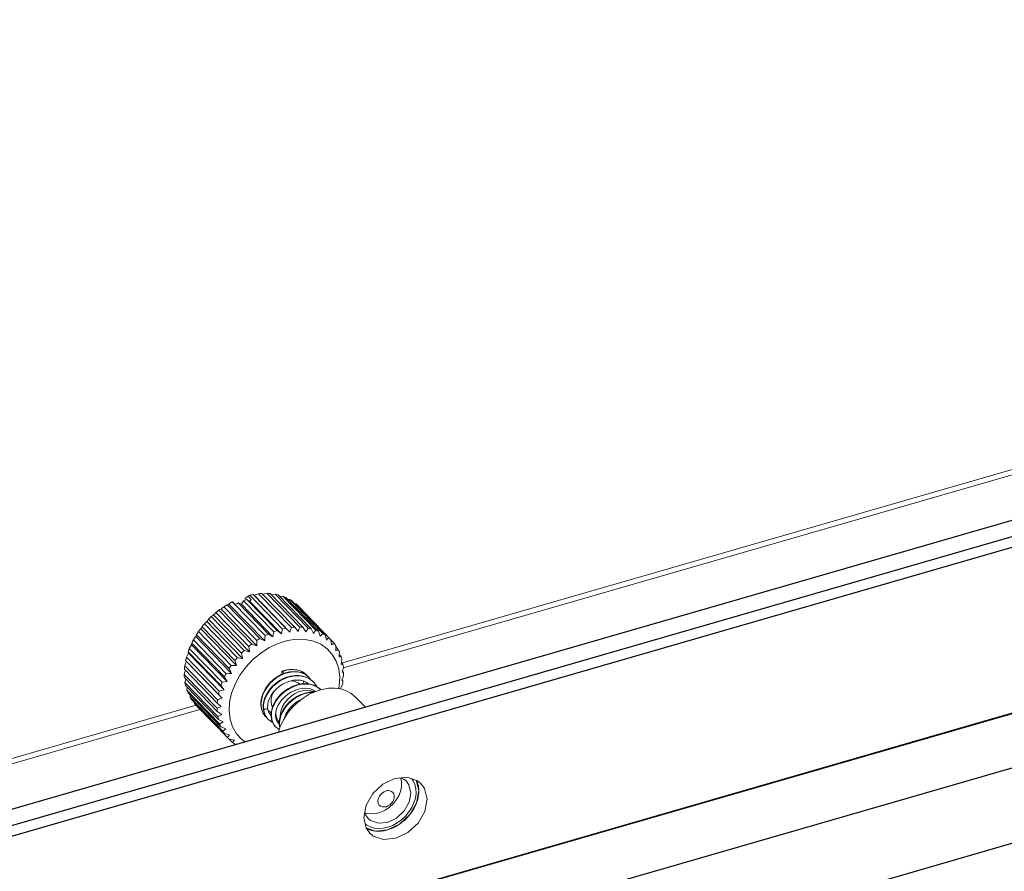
# Model space of a CAD drawing. Header units: millimetres. Extents: x 3925 to 5043, y -86 to 778.
# Tile 342 of 439: x 4973 to 4987, y 356 to 368. Entities that reach past the tile are written whole.
import ezdxf

# ---------------------------------------------------------------- set-up
doc = ezdxf.new("R2010")
doc.units = ezdxf.units.MM
doc.header["$LTSCALE"] = 46.255
for name, color, linetype in [('H30K-FOG-FILDXF_CONTINUOUS_LINE', 7, 'CONTINUOUS'), ('H30K-SPONGE-DXF_CONTINUOUS_LINE', 7, 'CONTINUOUS'), ('SW3DPS-52-39DXF_CONTINUOUS_LINE', 7, 'CONTINUOUS')]:
    doc.layers.add(name, color=color, linetype=linetype)

msp = doc.modelspace()

# ---------------------------------------------------------------- linework, layer by layer
at = {"layer": 'H30K-FOG-FILDXF_CONTINUOUS_LINE', "color": 7, "linetype": 'Continuous'}
msp.add_line((5011.6008, 367.5754), (4942.4833, 347.598), dxfattribs=at)
at = {"layer": 'H30K-FOG-FILDXF_CONTINUOUS_LINE', "color": 7, "linetype": 'Continuous', "lineweight": 0}
for p, q in [((5011.7735, 367.3973), (4942.656, 347.4199)), ((5004.2275, 366.1579), (4977.8801, 358.5426)), ((5004.2806, 366.0998), (4977.8931, 358.4729)), ((4941.9511, 344.7302), (5012.3999, 365.0924)), ((4975.8771, 357.8902), (4943.9288, 348.656)), ((4975.8253, 357.9487), (4943.9313, 348.7302)), ((4978.6852, 356.9291), (4978.7378, 356.9111)), ((4978.7378, 356.9111), (4978.7743, 356.8808)), ((4978.7743, 356.8808), (4978.8113, 356.8295)), ((4978.8113, 356.8295), (4978.8381, 356.716)), ((4978.2728, 356.3286), (4978.2363, 356.3589))]:
    msp.add_line(p, q, dxfattribs=at)
for points in [[(4978.8381, 356.716), (4978.8143, 356.5879), (4978.7435, 356.4646), (4978.6364, 356.365), (4978.5093, 356.3041), (4978.3816, 356.2913), (4978.2728, 356.3286)], [(4978.2363, 356.3589), (4978.1993, 356.4101), (4978.1905, 356.4474)]]:
    msp.add_lwpolyline(points, dxfattribs=at)
at = {"layer": 'H30K-SPONGE-DXF_CONTINUOUS_LINE', "color": 7, "linetype": 'Continuous'}
for p, q in [((5011.6626, 367.3652), (4942.767, 347.452)), ((5011.7777, 367.2465), (4942.8821, 347.3333)), ((4942.9115, 345.0182), (5011.8071, 364.9314)), ((5009.0057, 363.3489), (4943.6381, 344.4554)), ((4943.6514, 343.4031), (5009.0191, 362.2966))]:
    msp.add_line(p, q, dxfattribs=at)
at = {"layer": 'H30K-SPONGE-DXF_CONTINUOUS_LINE', "color": 4, "linetype": 'Continuous'}
msp.add_line((5011.6626, 367.3652), (4942.767, 347.452), dxfattribs=at)
at = {"layer": 'H30K-SPONGE-DXF_CONTINUOUS_LINE', "color": 7, "linetype": 'Continuous', "lineweight": 0}
for p, q in [((4978.6151, 356.922), (4978.7853, 356.9391)), ((4978.9143, 356.895), (4978.9491, 356.7481)), ((4978.2084, 356.5437), (4978.3029, 356.7081)), ((4978.1767, 356.3729), (4978.2084, 356.5437)), ((4978.3404, 356.1819), (4978.2114, 356.226)), ((4978.5106, 356.1989), (4978.3404, 356.1819)), ((4978.3408, 356.1818), (4978.3297, 356.1831)), ((4978.6258, 356.0802), (4978.4555, 356.0631))]:
    msp.add_line(p, q, dxfattribs=at)
for points in [[(4978.3029, 356.7081), (4978.4457, 356.8409), (4978.6151, 356.922)], [(4978.7853, 356.9391), (4978.9305, 356.8895), (4978.9791, 356.8491)], [(4978.9157, 356.8946), (4978.9229, 356.8787), (4978.9293, 356.8623), (4978.9348, 356.8454), (4978.9394, 356.8281), (4978.9432, 356.8103), (4978.9461, 356.7914)], [(4978.9491, 356.7481), (4978.9173, 356.5772), (4978.8229, 356.4129), (4978.68, 356.28), (4978.5106, 356.1989)], [(4978.9791, 356.8491), (4979.0284, 356.7807), (4979.0642, 356.6294), (4979.0325, 356.4585), (4978.938, 356.2942), (4978.7952, 356.1613), (4978.6258, 356.0802)], [(4978.9491, 356.7486), (4978.9491, 356.7382), (4978.9488, 356.7278), (4978.9483, 356.7174), (4978.9475, 356.7069), (4978.9465, 356.6963), (4978.9451, 356.6852)], [(4978.9461, 356.7914), (4978.9468, 356.7857), (4978.9475, 356.7786), (4978.9481, 356.7714), (4978.9485, 356.7642), (4978.9489, 356.7569), (4978.9491, 356.7486)], [(4978.9451, 356.6852), (4978.9425, 356.6685), (4978.9389, 356.6501), (4978.9345, 356.6317), (4978.9299, 356.6148), (4978.9241, 356.5964), (4978.9174, 356.5775)], [(4978.9174, 356.5775), (4978.9063, 356.5501), (4978.8928, 356.5214), (4978.8776, 356.4932), (4978.8617, 356.467), (4978.8434, 356.44), (4978.8231, 356.4132)], [(4978.2617, 356.1532), (4978.2125, 356.2215), (4978.1767, 356.3729)], [(4978.8231, 356.4132), (4978.803, 356.3892), (4978.7806, 356.3649), (4978.7569, 356.3417), (4978.7334, 356.3208), (4978.7077, 356.3001), (4978.6805, 356.2803)], [(4978.3297, 356.1831), (4978.31, 356.1863), (4978.2894, 356.1908), (4978.2694, 356.1965), (4978.25, 356.2034), (4978.2314, 356.2114), (4978.2128, 356.2209)], [(4978.5106, 356.1989), (4978.4998, 356.1959), (4978.4874, 356.1928), (4978.475, 356.19), (4978.4627, 356.1875), (4978.4503, 356.1854), (4978.4365, 356.1834)], [(4978.6805, 356.2803), (4978.6545, 356.2634), (4978.6265, 356.2471), (4978.5979, 356.2324), (4978.569, 356.2194), (4978.5397, 356.2082), (4978.5106, 356.1989)], [(4978.4555, 356.0631), (4978.3104, 356.1128), (4978.2617, 356.1532)], [(4978.4365, 356.1834), (4978.4213, 356.1817), (4978.4046, 356.1805), (4978.3881, 356.1798), (4978.3732, 356.1799), (4978.3571, 356.1805), (4978.3408, 356.1818)]]:
    msp.add_lwpolyline(points, dxfattribs=at)
at = {"layer": 'SW3DPS-52-39DXF_CONTINUOUS_LINE', "color": 7, "linetype": 'Continuous', "lineweight": 0}
for p, q in [((4976.6373, 359.4931), (4976.6247, 359.504)), ((4977.0853, 359.0292), (4976.6247, 359.504)), ((4977.1614, 359.0407), (4976.7008, 359.5155)), ((4977.2075, 359.0444), (4976.7469, 359.5193)), ((4977.2815, 359.0453), (4976.8209, 359.5201)), ((4977.3259, 359.0426), (4976.8653, 359.5174)), ((4976.9356, 359.5076), (4976.8832, 359.4989)), ((4977.3962, 359.0328), (4976.9356, 359.5076)), ((4976.2855, 359.3698), (4976.7868, 358.853)), ((4976.3353, 359.4031), (4976.3319, 359.4014)), ((4976.7925, 358.9266), (4976.3319, 359.4014)), ((4976.3727, 359.3645), (4976.3353, 359.4031)), ((4976.8385, 358.949), (4976.4154, 359.3852)), ((4976.4589, 359.3665), (4976.4154, 359.3852)), ((4976.4913, 359.4169), (4976.4589, 359.3665)), ((4976.4589, 359.3665), (4976.9025, 358.9093)), ((4976.9145, 358.9807), (4976.4913, 359.4169)), ((4976.5524, 359.4826), (4976.5142, 359.4461)), ((4976.5166, 359.4261), (4976.5142, 359.4461)), ((4976.577, 359.4078), (4976.5383, 359.4334)), ((4976.9615, 358.9972), (4976.5383, 359.4334)), ((4976.5776, 359.4938), (4976.5524, 359.4826)), ((4976.5987, 359.4348), (4976.5524, 359.4826)), ((4976.5987, 359.4348), (4976.577, 359.4078)), ((4976.577, 359.4078), (4977.0205, 358.9506)), ((4977.0382, 359.019), (4976.5776, 359.4938)), ((4976.6373, 359.4931), (4977.1386, 358.9763)), ((4977.438, 359.0236), (4976.9774, 359.4984)), ((4977.0428, 359.4783), (4977, 359.4751)), ((4977.5034, 359.0034), (4977.0428, 359.4783)), ((4977.5417, 358.988), (4977.0811, 359.4628)), ((4977.1402, 359.4326), (4977.1098, 359.4331)), ((4977.6008, 358.9578), (4977.1402, 359.4326)), ((4977.6349, 358.9363), (4977.1743, 359.4111)), ((4977.2261, 359.3715), (4977.2111, 359.3732)), ((4977.6867, 358.8967), (4977.2261, 359.3715)), ((4976.5633, 358.7752), (4976.1027, 359.25)), ((4976.6047, 358.808), (4976.1441, 359.2829)), ((4976.1746, 359.2998), (4976.6759, 358.783)), ((4976.6747, 358.8576), (4976.2141, 359.3325)), ((4976.7188, 358.8855), (4976.2582, 359.3603)), ((4977.7159, 358.8696), (4977.2553, 359.3445)), ((4976.402, 358.6173), (4975.9414, 359.0922)), ((4975.9752, 359.124), (4976.4765, 358.6072)), ((4976.4605, 358.6809), (4975.9999, 359.1558)), ((4976.4984, 358.7181), (4976.0378, 359.1929)), ((4976.0705, 359.2173), (4976.5718, 358.7005)), ((4976.3173, 358.5078), (4975.8567, 358.9826)), ((4975.8906, 359.0217), (4976.3919, 358.5049)), ((4976.3683, 358.5766), (4975.9077, 359.0515)), ((4976.8385, 358.949), (4976.9025, 358.9093)), ((4976.9025, 358.9093), (4976.9121, 358.9663)), ((4976.9121, 358.9663), (4976.9145, 358.9807)), ((4976.9615, 358.9972), (4977.0205, 358.9506)), ((4977.0853, 359.0292), (4977.1386, 358.9763)), ((4977.2075, 359.0444), (4977.2545, 358.9858)), ((4977.3259, 359.0426), (4977.366, 358.9789)), ((4977.438, 359.0236), (4977.4709, 358.9558)), ((4977.5417, 358.988), (4977.5671, 358.9169)), ((4976.2228, 358.3462), (4975.7622, 358.821)), ((4976.2461, 358.3916), (4975.7855, 358.8665)), ((4975.8183, 358.9124), (4976.3196, 358.3956)), ((4976.2886, 358.4643), (4975.828, 358.9391)), ((4976.7188, 358.8855), (4976.7868, 358.853)), ((4977.6349, 358.9363), (4977.6528, 358.863)), ((4977.7593, 358.8214), (4977.7165, 358.8655)), ((4975.7116, 358.6994), (4975.7162, 358.6814)), ((4976.1722, 358.2246), (4975.7116, 358.6994)), ((4975.7162, 358.6814), (4976.2175, 358.1646)), ((4976.1896, 358.2711), (4975.729, 358.7459)), ((4975.7598, 358.7983), (4976.2612, 358.2815)), ((4976.4765, 358.6072), (4976.4605, 358.6809)), ((4976.4984, 358.7181), (4976.5718, 358.7005)), ((4976.6047, 358.808), (4976.6759, 358.783)), ((4977.7831, 358.7893), (4977.7862, 358.7145)), ((4977.8173, 358.7333), (4977.7841, 358.7675)), ((4977.8352, 358.6968), (4977.8334, 358.661)), ((4976.1379, 358.1018), (4975.6773, 358.5766)), ((4975.6773, 358.5766), (4975.6884, 358.5642)), ((4976.149, 358.1484), (4975.6884, 358.6233)), ((4975.6884, 358.5642), (4976.1897, 358.0474)), ((4976.3919, 358.5049), (4976.3683, 358.5766)), ((4977.8334, 358.661), (4977.8312, 358.6228)), ((4977.8594, 358.6342), (4977.8334, 358.661)), ((4977.8644, 358.5471), (4977.8606, 358.5219)), ((4977.8711, 358.594), (4977.8644, 358.5471)), ((4977.885, 358.5259), (4977.8644, 358.5471)), ((4976.1204, 357.9802), (4975.6598, 358.4551)), ((4976.1251, 358.0261), (4975.6645, 358.501)), ((4976.3196, 358.3956), (4976.2886, 358.4643)), ((4977.2597, 358.4392), (4977.3078, 358.4212)), ((4977.2895, 358.4088), (4977.3375, 358.3907)), ((4977.3078, 358.4212), (4977.3504, 358.3949)), ((4977.3504, 358.3949), (4977.3768, 358.3714)), ((4977.882, 358.4477), (4977.8738, 358.4136)), ((4977.8934, 358.4106), (4977.8771, 358.4274)), ((4977.8902, 358.4828), (4977.882, 358.4477)), ((4976.1183, 357.9066), (4975.6577, 358.3814)), ((4976.1202, 357.8623), (4975.6596, 358.3371)), ((4975.6779, 358.3183), (4975.6682, 358.2669)), ((4976.1288, 357.792), (4975.6682, 358.2669)), ((4976.2612, 358.2815), (4976.2228, 358.3462)), ((4977.1821, 358.3575), (4977.2422, 358.3629)), ((4977.3428, 358.2494), (4977.3274, 358.2893)), ((4977.3375, 358.3907), (4977.38, 358.3645)), ((4977.3549, 358.3463), (4977.4043, 358.325)), ((4977.3675, 358.2723), (4977.3776, 358.2488)), ((4977.3882, 358.3589), (4977.3768, 358.3714)), ((4977.3768, 358.3714), (4977.377, 358.3713)), ((4977.38, 358.3645), (4977.4062, 358.3412)), ((4977.3813, 358.2656), (4977.4074, 358.2456)), ((4977.39, 358.3563), (4977.3882, 358.3589)), ((4977.4063, 358.341), (4977.3908, 358.3557)), ((4977.4043, 358.325), (4977.4481, 358.2955)), ((4977.4176, 358.3286), (4977.4062, 358.3412)), ((4977.4062, 358.3412), (4977.4063, 358.341)), ((4977.4337, 358.3054), (4977.4176, 358.3286)), ((4977.4481, 358.2955), (4977.4703, 358.275)), ((4977.4703, 358.275), (4977.4704, 358.2749)), ((4977.8812, 358.3323), (4977.8705, 358.3)), ((4977.8705, 358.3), (4977.8845, 358.2906)), ((4977.8845, 358.2906), (4977.8717, 358.3038)), ((4977.8921, 358.3655), (4977.8812, 358.3323)), ((4976.1373, 357.7503), (4975.6767, 358.2251)), ((4975.6998, 358.2013), (4975.6957, 358.1596)), ((4976.1563, 357.6848), (4975.6957, 358.1596)), ((4976.1712, 357.6463), (4975.7106, 358.1212)), ((4976.2175, 358.1646), (4976.1722, 358.2246)), ((4977.4541, 358.1691), (4977.4952, 358.1487)), ((4977.4698, 358.1613), (4977.4731, 358.1581)), ((4977.4709, 358.1602), (4977.4721, 358.1577)), ((4977.4731, 358.1581), (4977.4919, 358.1387)), ((4977.4858, 358.2235), (4977.534, 358.1988)), ((4977.4952, 358.1487), (4977.5021, 358.1433)), ((4977.534, 358.1988), (4977.5755, 358.1662)), ((4977.8507, 358.1835), (4977.8538, 358.1774)), ((4975.74, 358.0909), (4975.7398, 358.0617)), ((4976.2004, 357.5869), (4975.7398, 358.0617)), ((4976.2214, 357.5525), (4975.7608, 358.0273)), ((4975.7984, 357.9886), (4975.7996, 357.9751)), ((4976.1781, 357.932), (4976.1204, 357.9802)), ((4976.1897, 358.0474), (4976.1379, 358.1018)), ((4978.2004, 357.9215), (4978.0628, 358.0634)), ((4976.2602, 357.5002), (4975.7996, 357.9751)), ((4976.2868, 357.4706), (4975.8262, 357.9454)), ((4976.183, 357.8208), (4976.1202, 357.8623)), ((4976.7645, 357.9066), (4976.7645, 357.907)), ((4976.8276, 357.9135), (4976.8275, 357.9111)), ((4976.8349, 357.8762), (4976.8276, 357.9138)), ((4976.9399, 357.8088), (4976.9433, 357.8519)), ((4976.9448, 357.8164), (4976.9443, 357.8557)), ((4976.2044, 357.7159), (4976.1373, 357.7503)), ((4976.7939, 357.7965), (4976.7672, 357.8357)), ((4976.7892, 357.8021), (4976.8037, 357.7857)), ((4976.7923, 357.8123), (4976.8188, 357.7716)), ((4976.8035, 357.786), (4976.7939, 357.7965)), ((4976.823, 357.7665), (4976.7965, 357.8055)), ((4976.8037, 357.7857), (4976.8035, 357.786)), ((4976.8188, 357.7716), (4976.833, 357.7555)), ((4976.8328, 357.7557), (4976.823, 357.7665)), ((4976.833, 357.7555), (4976.8328, 357.7557)), ((4976.8773, 357.8079), (4976.8652, 357.8167)), ((4976.8773, 357.8075), (4976.867, 357.8141)), ((4976.8771, 357.8014), (4976.8713, 357.8078)), ((4976.9412, 357.8252), (4976.9447, 357.8247)), ((4976.954, 357.7779), (4976.9429, 357.7801)), ((4976.9546, 357.7752), (4976.9433, 357.777)), ((4976.9653, 357.7498), (4976.9487, 357.7548)), ((4976.2417, 357.6194), (4976.1712, 357.6463)), ((4976.9386, 357.6466), (4976.9217, 357.6667)), ((4976.9244, 357.663), (4976.9389, 357.6464)), ((4976.9389, 357.6464), (4976.9386, 357.6466)), ((4976.9898, 357.6856), (4976.9841, 357.6909)), ((4976.9845, 357.6905), (4976.9841, 357.6909)), ((4976.9898, 357.6862), (4976.9845, 357.6905)), ((4976.2943, 357.5331), (4976.2214, 357.5525)), ((4976.3611, 357.4586), (4976.2868, 357.4706)), ((4976.3345, 357.4266), (4976.2927, 357.4697)), ((4976.397, 357.4002), (4976.3663, 357.4022)), ((4976.3914, 357.3986), (4976.3894, 357.4007)), ((4978.7076, 356.8762), (4978.6959, 356.9254)), ((4978.1922, 356.4401), (4978.2271, 356.4283)), ((4978.2148, 356.2694), (4978.1977, 356.284))]:
    msp.add_line(p, q, dxfattribs=at)
for points in [[(4976.6247, 359.504), (4976.6012, 359.4992), (4976.5776, 359.4938)], [(4976.7008, 359.5155), (4976.6686, 359.5043), (4976.6373, 359.4931)], [(4976.7469, 359.5193), (4976.7239, 359.5177), (4976.7008, 359.5155)], [(4976.8209, 359.5201), (4976.7866, 359.5114), (4976.7611, 359.5047)], [(4976.8653, 359.5174), (4976.8432, 359.5191), (4976.8209, 359.5201)], [(4976.9774, 359.4984), (4976.9566, 359.5033), (4976.9356, 359.5076)], [(4976.2855, 359.3698), (4976.2719, 359.3652), (4976.2582, 359.3603)], [(4976.3319, 359.4014), (4976.3083, 359.3855), (4976.2855, 359.3698)], [(4976.3727, 359.3645), (4976.394, 359.3751), (4976.4154, 359.3852)], [(4976.4913, 359.4169), (4976.5148, 359.4255), (4976.5383, 359.4334)], [(4977.0811, 359.4628), (4977.0621, 359.4708), (4977.0428, 359.4783)], [(4977.1743, 359.4111), (4977.1575, 359.4221), (4977.1402, 359.4326)], [(4977.2553, 359.3445), (4977.241, 359.3582), (4977.2261, 359.3715)], [(4976.1027, 359.25), (4976.0863, 359.2336), (4976.0705, 359.2173)], [(4976.1441, 359.2829), (4976.1232, 359.2667), (4976.1027, 359.25)], [(4976.1746, 359.2998), (4976.1594, 359.2915), (4976.1441, 359.2829)], [(4976.2141, 359.3325), (4976.194, 359.316), (4976.1746, 359.2998)], [(4976.2582, 359.3603), (4976.236, 359.3466), (4976.2141, 359.3325)], [(4975.9414, 359.0922), (4975.9243, 359.072), (4975.9077, 359.0515)], [(4975.9752, 359.124), (4975.9584, 359.1084), (4975.9414, 359.0922)], [(4975.9999, 359.1558), (4975.9873, 359.1398), (4975.9752, 359.124)], [(4976.0378, 359.1929), (4976.0187, 359.1745), (4975.9999, 359.1558)], [(4976.0705, 359.2173), (4976.0542, 359.2053), (4976.0378, 359.1929)], [(4975.8567, 358.9826), (4975.8421, 358.961), (4975.828, 358.9391)], [(4975.8906, 359.0217), (4975.8737, 359.0025), (4975.8567, 358.9826)], [(4975.9077, 359.0515), (4975.899, 359.0365), (4975.8906, 359.0217)], [(4976.8385, 358.949), (4976.8154, 358.938), (4976.7925, 358.9266)], [(4976.9615, 358.9972), (4976.9379, 358.9892), (4976.9145, 358.9807)], [(4977.0205, 358.9506), (4977.0294, 358.9843), (4977.0382, 359.019)], [(4977.0853, 359.0292), (4977.0618, 359.0244), (4977.0382, 359.019)], [(4977.1386, 358.9763), (4977.15, 359.008), (4977.1614, 359.0407)], [(4977.2075, 359.0444), (4977.1845, 359.0429), (4977.1614, 359.0407)], [(4977.2545, 358.9858), (4977.268, 359.0151), (4977.2815, 359.0453)], [(4977.3259, 359.0426), (4977.3038, 359.0442), (4977.2815, 359.0453)], [(4977.366, 358.9789), (4977.3811, 359.0055), (4977.3962, 359.0328)], [(4977.438, 359.0236), (4977.4172, 359.0285), (4977.3962, 359.0328)], [(4977.4709, 358.9558), (4977.487, 358.9792), (4977.5034, 359.0034)], [(4977.5417, 358.988), (4977.5227, 358.996), (4977.5034, 359.0034)], [(4977.5671, 358.9169), (4977.5839, 358.937), (4977.6008, 358.9578)], [(4977.6349, 358.9363), (4977.6181, 358.9473), (4977.6008, 358.9578)], [(4975.7622, 358.821), (4975.7609, 358.8096), (4975.7598, 358.7983)], [(4975.7855, 358.8665), (4975.7735, 358.8438), (4975.7622, 358.821)], [(4975.8183, 358.9124), (4975.802, 358.8898), (4975.7855, 358.8665)], [(4975.828, 358.9391), (4975.823, 358.9257), (4975.8183, 358.9124)], [(4976.977, 358.817), (4976.8512, 358.7585), (4976.7311, 358.6823), (4976.6201, 358.5903), (4976.5212, 358.4851), (4976.437, 358.3696), (4976.37, 358.2469), (4976.3218, 358.1203), (4976.2939, 357.9934), (4976.287, 357.8696), (4976.3013, 357.7522), (4976.3363, 357.6444), (4976.3912, 357.5493), (4976.4644, 357.4694), (4976.5147, 357.4343)], [(4976.7188, 358.8855), (4976.6966, 358.8718), (4976.6747, 358.8576)], [(4976.6759, 358.783), (4976.6754, 358.8198), (4976.6747, 358.8576)], [(4976.7868, 358.853), (4976.7897, 358.8893), (4976.7925, 358.9266)], [(4977.8245, 358.1815), (4977.8328, 358.2192), (4977.8397, 358.3431), (4977.8254, 358.4604), (4977.7904, 358.5682), (4977.7355, 358.6633), (4977.6623, 358.7432), (4977.5727, 358.8058), (4977.4693, 358.8493), (4977.3548, 358.8725), (4977.2323, 358.8748), (4977.1052, 358.8561), (4976.977, 358.817)], [(4977.6528, 358.863), (4977.6697, 358.8795), (4977.6867, 358.8967)], [(4977.7159, 358.8696), (4977.7016, 358.8834), (4977.6867, 358.8967)], [(4977.7159, 358.8696), (4977.7213, 358.8318), (4977.7263, 358.7951)], [(4977.7263, 358.7951), (4977.7427, 358.808), (4977.7593, 358.8214)], [(4977.7831, 358.7893), (4977.7715, 358.8055), (4977.7593, 358.8214)], [(4975.7162, 358.6814), (4975.7024, 358.6528), (4975.6884, 358.6233)], [(4975.729, 358.7459), (4975.72, 358.7227), (4975.7116, 358.6994)], [(4975.7598, 358.7983), (4975.7445, 358.7725), (4975.729, 358.7459)], [(4976.4984, 358.7181), (4976.4793, 358.6997), (4976.4605, 358.6809)], [(4976.6047, 358.808), (4976.5838, 358.7918), (4976.5633, 358.7752)], [(4976.5718, 358.7005), (4976.5677, 358.7373), (4976.5633, 358.7752)], [(4977.7862, 358.7145), (4977.8016, 358.7237), (4977.8173, 358.7333)], [(4977.8352, 358.6968), (4977.8265, 358.7152), (4977.8173, 358.7333)], [(4975.6884, 358.5642), (4975.6764, 358.533), (4975.6645, 358.501)], [(4975.6884, 358.6233), (4975.6825, 358.5999), (4975.6773, 358.5766)], [(4976.402, 358.6173), (4976.3849, 358.5971), (4976.3683, 358.5766)], [(4976.402, 358.6173), (4976.4398, 358.6121), (4976.4765, 358.6072)], [(4977.8312, 358.6228), (4977.8453, 358.6283), (4977.8594, 358.6342)], [(4977.8711, 358.594), (4977.8656, 358.6142), (4977.8594, 358.6342)], [(4975.6743, 358.4402), (4975.6672, 358.4156), (4975.6577, 358.3814)], [(4975.6645, 358.501), (4975.6618, 358.478), (4975.6598, 358.4551)], [(4976.2461, 358.3916), (4976.2834, 358.3936), (4976.3196, 358.3956)], [(4976.3173, 358.5078), (4976.3027, 358.4862), (4976.2886, 358.4643)], [(4976.3173, 358.5078), (4976.3551, 358.5062), (4976.3919, 358.5049)], [(4977.0769, 358.4038), (4977.0187, 358.3808), (4976.9628, 358.3498), (4976.9105, 358.3117), (4976.8631, 358.2673), (4976.8217, 358.2179), (4976.7873, 358.1646), (4976.7609, 358.1087), (4976.7431, 358.0518), (4976.7343, 357.9955), (4976.7347, 357.941), (4976.7443, 357.8897), (4976.7627, 357.843), (4976.7892, 357.8021)], [(4977.0101, 358.3686), (4977.0665, 358.3935), (4977.1242, 358.4104), (4977.1815, 358.4187), (4977.237, 358.4182), (4977.2895, 358.4088)], [(4977.0294, 358.4278), (4977.0276, 358.4264), (4977.0261, 358.4226), (4977.0258, 358.4168), (4977.0266, 358.4095), (4977.0287, 358.4013), (4977.0316, 358.3928), (4977.0343, 358.387)], [(4977.377, 358.3713), (4977.3644, 358.3834), (4977.3271, 358.4113), (4977.2847, 358.4324), (4977.2378, 358.4466), (4977.1873, 358.4531), (4977.1345, 358.452), (4977.0805, 358.4431), (4977.0294, 358.4278)], [(4977.0376, 358.4239), (4977.0336, 358.4271), (4977.0301, 358.428), (4977.0294, 358.4278)], [(4977.0376, 358.4239), (4977.0949, 358.4407), (4977.152, 358.449), (4977.2074, 358.4484), (4977.2597, 358.4392)], [(4977.0529, 358.3943), (4977.0527, 358.395), (4977.0498, 358.4035), (4977.046, 358.4115), (4977.0418, 358.4186), (4977.0376, 358.4239)], [(4977.3908, 358.3557), (4977.3495, 358.3851), (4977.3022, 358.4066), (4977.2499, 358.4195), (4977.1941, 358.4234), (4977.1359, 358.4181), (4977.0769, 358.4038)], [(4977.8606, 358.5219), (4977.8728, 358.5238), (4977.885, 358.5259)], [(4977.8738, 358.4136), (4977.8836, 358.412), (4977.8934, 358.4106)], [(4977.8902, 358.4828), (4977.8879, 358.5045), (4977.885, 358.5259)], [(4977.8921, 358.3655), (4977.893, 358.3881), (4977.8934, 358.4106)], [(4975.6577, 358.3814), (4975.6583, 358.3592), (4975.6596, 358.3371)], [(4975.6682, 358.2669), (4975.6721, 358.2459), (4975.6767, 358.2251)], [(4976.1896, 358.2711), (4976.1806, 358.2478), (4976.1722, 358.2246)], [(4976.1896, 358.2711), (4976.2259, 358.2762), (4976.2612, 358.2815)], [(4976.2461, 358.3916), (4976.2341, 358.369), (4976.2228, 358.3462)], [(4976.7672, 357.8357), (4976.7486, 357.8806), (4976.7387, 357.9301), (4976.7376, 357.983), (4976.7454, 358.0379), (4976.762, 358.0938), (4976.787, 358.1491), (4976.8198, 358.2022), (4976.8596, 358.2519), (4976.9054, 358.2969), (4976.956, 358.3362), (4977.0101, 358.3686)], [(4976.9812, 358.2844), (4976.9315, 358.2473), (4976.8868, 358.2051), (4976.848, 358.1587), (4976.8157, 358.1092), (4976.7907, 358.0577), (4976.7737, 358.0055), (4976.765, 357.9539), (4976.7645, 357.907)], [(4976.8276, 357.9135), (4976.8287, 357.9542), (4976.8376, 357.9993), (4976.8544, 358.0454), (4976.8786, 358.0912), (4976.9098, 358.1351), (4976.9471, 358.1761), (4976.9898, 358.2129), (4977.0369, 358.2445), (4977.0871, 358.2701), (4977.139, 358.2887), (4977.1914, 358.2999), (4977.2429, 358.3033), (4977.2925, 358.2987), (4977.3391, 358.2861), (4977.3813, 358.2656)], [(4976.8605, 358.1624), (4976.9028, 358.2101), (4976.9512, 358.2532), (4977.0046, 358.2904), (4977.0619, 358.3207), (4977.1214, 358.3433), (4977.1821, 358.3575)], [(4976.9464, 358.2585), (4976.952, 358.2636), (4976.9966, 358.2961), (4977.0439, 358.3225), (4977.0928, 358.3422), (4977.142, 358.3547), (4977.1429, 358.3548)], [(4977.1493, 358.3566), (4977.0912, 358.3399), (4977.0348, 358.3156), (4976.9812, 358.2844)], [(4977.2774, 358.2448), (4977.2549, 358.2635), (4977.2161, 358.2823), (4977.1714, 358.2904), (4977.1382, 358.2884)], [(4977.319, 358.3581), (4977.2645, 358.3659), (4977.2076, 358.3654), (4977.1493, 358.3566)], [(4977.2422, 358.3629), (4977.3003, 358.3591), (4977.3549, 358.3463)], [(4977.4161, 358.3187), (4977.3699, 358.3422), (4977.319, 358.3581)], [(4977.3699, 358.2711), (4977.3704, 358.2703), (4977.3781, 358.2487)], [(4977.3875, 358.2608), (4977.3942, 358.2511), (4977.396, 358.2468)], [(4977.3876, 358.2607), (4977.3907, 358.2564), (4977.3948, 358.247)], [(4977.4704, 358.2749), (4977.4569, 358.2879), (4977.4161, 358.3187)], [(4977.5174, 358.2086), (4977.5113, 358.2213), (4977.4812, 358.2631), (4977.4703, 358.275)], [(4977.8767, 358.2442), (4977.8809, 358.2675), (4977.8845, 358.2906)], [(4975.6957, 358.1596), (4975.7029, 358.1402), (4975.7106, 358.1212)], [(4976.149, 358.1484), (4976.1431, 358.1251), (4976.1379, 358.1018)], [(4976.149, 358.1484), (4976.1838, 358.1565), (4976.2175, 358.1646)], [(4976.768, 357.8995), (4976.769, 357.9505), (4976.779, 358.0038), (4976.7979, 358.0579), (4976.8252, 358.1111), (4976.8605, 358.1624)], [(4977.5753, 358.1662), (4977.5675, 358.1737), (4977.524, 358.2054), (4977.4746, 358.2292), (4977.4201, 358.2443), (4977.362, 358.2504), (4977.3017, 358.2473), (4977.2407, 358.2352), (4977.1805, 358.2146), (4977.1226, 358.1859), (4977.0683, 358.1502), (4977.0189, 358.1084), (4976.9754, 358.0615), (4976.9389, 358.0107), (4976.9101, 357.9572), (4976.8899, 357.9024), (4976.8787, 357.8479), (4976.8769, 357.7954), (4976.8842, 357.7463), (4976.9002, 357.7019), (4976.9244, 357.663)], [(4976.9219, 358.1483), (4976.9101, 358.1311), (4976.8885, 358.0825), (4976.8774, 358.0333), (4976.8774, 357.986), (4976.8884, 357.9429), (4976.8985, 357.9257)], [(4976.9217, 357.6667), (4976.8992, 357.706), (4976.8852, 357.7508), (4976.8801, 357.7999), (4976.884, 357.8521), (4976.8971, 357.9058), (4976.9189, 357.9598), (4976.9491, 358.0127), (4976.9871, 358.0632), (4977.032, 358.1097), (4977.0823, 358.1509), (4977.1373, 358.1858), (4977.1957, 358.2135), (4977.2559, 358.2332), (4977.3164, 358.2443), (4977.3758, 358.2464), (4977.4327, 358.2394), (4977.4858, 358.2235)], [(4976.9433, 357.8519), (4976.9544, 357.8967), (4976.973, 357.9419), (4976.9986, 357.9864), (4977.0308, 358.0289), (4977.0687, 358.0683), (4977.1116, 358.1035), (4977.1585, 358.1335), (4977.208, 358.1574), (4977.2591, 358.1746), (4977.3104, 358.1845), (4977.3606, 358.187), (4977.4089, 358.1819), (4977.4541, 358.1691)], [(4976.9794, 357.5686), (4976.98, 357.5719), (4977.0102, 357.6622), (4977.0529, 357.7507), (4977.1071, 357.8356), (4977.1717, 357.9149), (4977.2451, 357.9867), (4977.3258, 358.0496), (4977.4119, 358.1021), (4977.5015, 358.1431)], [(4977.4807, 358.1336), (4977.4748, 358.1342), (4977.4144, 358.1311), (4977.3534, 358.1191), (4977.2933, 358.0984), (4977.2355, 358.0699), (4977.1813, 358.0342), (4977.1319, 357.9925), (4977.0885, 357.9457), (4977.0519, 357.8951), (4977.0232, 357.8418), (4977.0028, 357.7871), (4976.9915, 357.7325), (4976.9896, 357.6797), (4976.9968, 357.6303), (4976.9983, 357.6264)], [(4976.9998, 357.6311), (4976.9945, 357.6561), (4976.9934, 357.7068), (4977.0015, 357.76), (4977.0186, 357.8142), (4977.0444, 357.868), (4977.0781, 357.9198), (4977.1192, 357.9685), (4977.1667, 358.0128), (4977.2193, 358.0512), (4977.276, 358.0831), (4977.3352, 358.1072), (4977.3956, 358.1231), (4977.4554, 358.1301), (4977.472, 358.1296)], [(4977.4817, 358.134), (4977.4773, 358.1369), (4977.4291, 358.1533), (4977.3758, 358.1587), (4977.3193, 358.153), (4977.2618, 358.1363), (4977.2056, 358.1093), (4977.1529, 358.0731), (4977.1055, 358.029), (4977.0654, 357.9787), (4977.0341, 357.9241), (4977.0129, 357.8674), (4977.0024, 357.8107), (4977.0027, 357.7866)], [(4977.5015, 358.1431), (4977.5927, 358.1716), (4977.6833, 358.187), (4977.7714, 358.1889), (4977.8549, 358.1773), (4977.9321, 358.1525), (4978.0012, 358.115), (4978.0628, 358.0634)], [(4977.8767, 358.2442), (4977.8636, 358.2134), (4977.8507, 358.1835)], [(4975.7398, 358.0617), (4975.75, 358.0443), (4975.7608, 358.0273)], [(4976.1251, 358.0261), (4976.1224, 358.0031), (4976.1204, 357.9802)], [(4976.1251, 358.0261), (4976.1578, 358.0368), (4976.1897, 358.0474)], [(4977.0641, 357.7682), (4977.067, 357.78), (4977.0853, 357.825), (4977.1108, 357.8695), (4977.143, 357.9121), (4977.181, 357.9517), (4977.224, 357.987), (4977.2708, 358.0171), (4977.3056, 358.0339)], [(4975.7996, 357.9751), (4975.8127, 357.96), (4975.8262, 357.9454)], [(4976.1183, 357.9066), (4976.1486, 357.9193), (4976.1781, 357.932)], [(4976.1183, 357.9066), (4976.1189, 357.8843), (4976.1202, 357.8623)], [(4976.7645, 357.9066), (4976.7739, 357.8587), (4976.7923, 357.8123)], [(4976.768, 357.8995), (4976.765, 357.9043), (4976.7645, 357.9066)], [(4976.8147, 357.897), (4976.8071, 357.894), (4976.7986, 357.8922), (4976.7899, 357.8918), (4976.7815, 357.8928), (4976.7736, 357.8956), (4976.768, 357.8995)], [(4976.7965, 357.8055), (4976.778, 357.8502), (4976.768, 357.8995)], [(4976.8275, 357.9111), (4976.8252, 357.9056), (4976.8207, 357.9008), (4976.8147, 357.897)], [(4976.8713, 357.8078), (4976.8496, 357.8396), (4976.8349, 357.8762)], [(4976.835, 357.876), (4976.8719, 357.8478), (4976.8786, 357.8451)], [(4976.1288, 357.792), (4976.1563, 357.8065), (4976.183, 357.8208)], [(4976.1288, 357.792), (4976.1327, 357.771), (4976.1373, 357.7503)], [(4976.1563, 357.6848), (4976.1807, 357.7004), (4976.2044, 357.7159)], [(4976.8035, 357.786), (4976.8162, 357.7738), (4976.8184, 357.7722)], [(4976.8328, 357.7557), (4976.8454, 357.7437), (4976.8829, 357.7164), (4976.8974, 357.7096)], [(4976.9845, 357.6905), (4976.9755, 357.7007), (4976.9561, 357.7322), (4976.9441, 357.7687), (4976.9399, 357.8088)], [(4976.9906, 357.7086), (4976.9795, 357.7222), (4976.9568, 357.7662), (4976.9448, 357.8164)], [(4976.9644, 357.7515), (4976.9561, 357.7531), (4976.9481, 357.7566)], [(4976.1563, 357.6848), (4976.1635, 357.6654), (4976.1712, 357.6463)], [(4976.2004, 357.5869), (4976.2214, 357.6032), (4976.2417, 357.6194)], [(4976.2004, 357.5869), (4976.2106, 357.5695), (4976.2214, 357.5525)], [(4976.9386, 357.6466), (4976.9517, 357.6343), (4976.9875, 357.6092), (4976.9919, 357.6073)], [(4976.2602, 357.5002), (4976.2775, 357.5167), (4976.2943, 357.5331)], [(4976.2602, 357.5002), (4976.2733, 357.4852), (4976.2868, 357.4706)], [(4976.3345, 357.4266), (4976.3481, 357.4427), (4976.3611, 357.4586)], [(4976.3345, 357.4266), (4976.3502, 357.4141), (4976.3663, 357.4022)], [(4978.2271, 356.4283), (4978.2873, 356.4221), (4978.351, 356.4286), (4978.4158, 356.4474), (4978.4792, 356.4778), (4978.5388, 356.5187), (4978.5922, 356.5685), (4978.6374, 356.6253), (4978.6727, 356.6868), (4978.6967, 356.7508), (4978.7085, 356.8147), (4978.7076, 356.8762)], [(4978.8501, 356.9169), (4978.8718, 356.8873), (4978.8956, 356.834), (4978.9086, 356.7747)], [(4978.9086, 356.7747), (4978.9105, 356.7116), (4978.9014, 356.6458), (4978.8814, 356.5793), (4978.8514, 356.5142), (4978.8115, 356.4514), (4978.7632, 356.3932), (4978.7079, 356.3414), (4978.6472, 356.2973), (4978.5828, 356.2622), (4978.5163, 356.2368), (4978.4496, 356.2217), (4978.3845, 356.2175), (4978.3225, 356.2242), (4978.2654, 356.2417), (4978.2148, 356.2694)], [(4978.6055, 356.679), (4978.599, 356.7031), (4978.5863, 356.7232), (4978.568, 356.7381), (4978.5455, 356.7469), (4978.5197, 356.7494), (4978.4921, 356.7453), (4978.4646, 356.7348), (4978.4385, 356.7185), (4978.4154, 356.6974), (4978.3967, 356.6727), (4978.3832, 356.6455), (4978.3761, 356.6176), (4978.3758, 356.5908)], [(4978.3758, 356.5908), (4978.3823, 356.5667), (4978.3951, 356.5466), (4978.4133, 356.5317), (4978.4359, 356.5229), (4978.4617, 356.5204), (4978.4892, 356.5245), (4978.5168, 356.535), (4978.5429, 356.5513), (4978.5659, 356.5724), (4978.5847, 356.5971), (4978.5981, 356.6243), (4978.6052, 356.6522), (4978.6055, 356.679)]]:
    msp.add_lwpolyline(points, dxfattribs=at)

doc.saveas('drawing.dxf')
